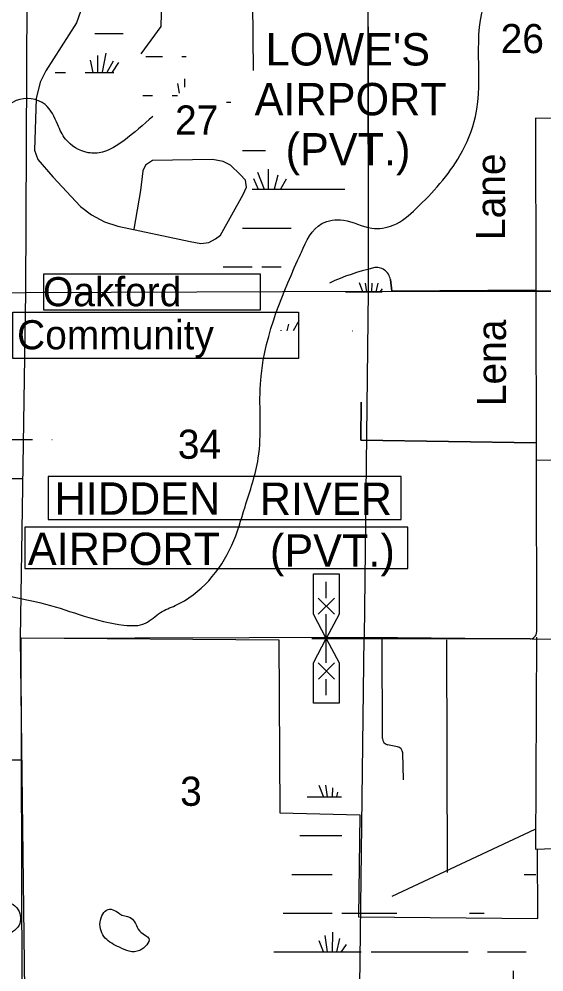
# Model space of a CAD drawing. Extents: x 408847 to 817539, y 923858 to 1151780.
# Drawn here: x 558084 to 566200, y 1072629 to 1087358 of the extents above; entities that cross this region are included whole.
import ezdxf

# ---------------------------------------------------------------- set-up
doc = ezdxf.new("R2010")
doc.units = 0
for name, color, linetype in [('Airport Names', 7, 'Continuous'), ('Lakes and Ponds', 7, 'Continuous'), ('Level 39', 7, 'Continuous'), ('Level 43', 7, 'Continuous'), ('Local Roads Improved', 7, 'Continuous'), ('Local Roads Paved', 7, 'Continuous'), ('Local Roads Related Cells', 7, 'Continuous'), ('Local Roads Related Text', 7, 'Continuous'), ('Masks for Road Features', 7, 'Continuous'), ('Narrow River Creek and Branch and Slough', 7, 'Continuous'), ('Section Lines', 7, 'Continuous'), ('State Park', 7, 'Continuous'), ('Swamps', 7, 'Continuous'), ('Township  and Range lines', 7, 'Continuous')]:
    doc.layers.add(name, color=color, linetype=linetype)

msp = doc.modelspace()

# ---------------------------------------------------------------- linework, layer by layer
at = {"layer": 'Lakes and Ponds'}
for points in [[(557584, 1073657), (557426, 1073477), (557665, 1073173), (557983, 1073248), (558085, 1073353), (558070, 1073589), (557958, 1073693), (557730, 1073710), (557584, 1073657)], [(559672, 1073509), (559461, 1073596), (559338, 1073399), (559417, 1073153), (559635, 1073010), (559950, 1072963), (560091, 1073146), (559969, 1073243), (559836, 1073447), (559672, 1073509)]]:
    msp.add_spline(points, degree=3, dxfattribs=at)
at = {"layer": 'Level 39'}
msp.add_line((563480, 1087239), (563480, 1084774), dxfattribs=at)
at = {"layer": 'Local Roads Improved'}
for points in [[(558349, 1088351), (558496, 1088339), (558594, 1088290), (558655, 1088217), (558997, 1087655), (559033, 1087472), (558972, 1087301), (558496, 1086555), (558410, 1086384), (558349, 1086128), (558325, 1085333), (558374, 1085187), (558606, 1084918)], [(558606, 1084918), (559034, 1084463), (559207, 1084331), (559404, 1084224), (559610, 1084159), (560729, 1083920), (560893, 1083887), (561016, 1083904), (561123, 1083961), (561197, 1084019), (561551, 1084644), (561600, 1084759), (561584, 1084866), (561502, 1084957), (561354, 1085097), (561238, 1085154), (561074, 1085187), (560145, 1085171), (560038, 1085097), (559997, 1085014), (559964, 1084710), (559857, 1084109)]]:
    msp.add_lwpolyline(points, dxfattribs=at)
at = {"layer": 'Local Roads Paved'}
for p, q in [((568795, 1085777), (566067, 1085827)), ((566067, 1085827), (566085, 1077879)), ((563825, 1083331), (563850, 1083154)), ((563850, 1083154), (563825, 1083331)), ((563850, 1083154), (566073, 1083165)), ((566073, 1083165), (563850, 1083154)), ((566073, 1083162), (571454, 1083087)), ((566073, 1083162), (571454, 1083087)), ((563372, 1081434), (563368, 1080848)), ((563368, 1080848), (563372, 1081434)), ((563368, 1080848), (566078, 1080806)), ((566078, 1080806), (563368, 1080848)), ((566079, 1080547), (569421, 1080467)), ((565985, 1077778), (562609, 1077780)), ((563701, 1076239), (563696, 1077780)), ((563936, 1076111), (563781, 1076142)), ((564030, 1075600), (564017, 1076016))]:
    msp.add_line(p, q, dxfattribs=at)
for points in [[(560371, 1090858), (560276, 1087242), (559965, 1086822)], [(561711, 1086565), (561697, 1087608), (560303, 1087608)]]:
    msp.add_lwpolyline(points, dxfattribs=at)
for centre, radius, start, end in [((564325, 1080176), 3420, 102.8555, 114.935), ((564325, 1080176), 3420, 102.8555, 114.935), ((563611, 1083301), 216, 8.0578, 102.8555), ((563611, 1083301), 216, 8.0578, 102.8555), ((565985, 1077878), 100, 269.9703, 0.127), ((563801, 1076240), 100, 180.1899, 258.7618), ((563917, 1076013), 100, 1.8626, 78.7618)]:
    msp.add_arc(centre, radius, start, end, dxfattribs=at)
at = {"layer": 'Local Roads Related Cells'}
for p, q in [((562635, 1078157), (562635, 1078782)), ((562635, 1078782), (563035, 1078782)), ((563035, 1078782), (563035, 1078157)), ((562835, 1078407), (562835, 1078657)), ((562710, 1078407), (562960, 1078157)), ((562710, 1078157), (562960, 1078407)), ((562835, 1077782), (562635, 1078157)), ((563035, 1078157), (562835, 1077782)), ((562835, 1077407), (562835, 1078157)), ((562635, 1077407), (562835, 1077782)), ((562835, 1077782), (563035, 1077407)), ((562635, 1076782), (562635, 1077407)), ((562710, 1077407), (562960, 1077157)), ((562712, 1077157), (562962, 1077407)), ((563035, 1077407), (563035, 1076782)), ((562835, 1076907), (562835, 1077157)), ((563035, 1076782), (562635, 1076782))]:
    msp.add_line(p, q, dxfattribs=at)
at = {"layer": 'Masks for Road Features'}
for points in [[(561818, 1083415), (558463, 1083415), (558463, 1082863), (561818, 1082863)], [(557990, 1082828), (562405, 1082828), (562405, 1082109), (557990, 1082109)], [(563990, 1080286), (558533, 1080286), (558533, 1079620), (563990, 1079620)], [(558174, 1078866), (564095, 1078866), (564095, 1079506), (558174, 1079506)]]:
    msp.add_lwpolyline(points, close=True, dxfattribs=at)
at = {"layer": 'Narrow River Creek and Branch and Slough'}
for points in [[(564695, 1077765), (564705, 1074167)], [(566084, 1077804), (566071, 1074526), (569851, 1074664)], [(563854, 1073800), (566064, 1074835)]]:
    msp.add_lwpolyline(points, dxfattribs=at)
for points in [[(555087, 1079866), (555422, 1079779), (556110, 1079152), (556681, 1078898), (557347, 1078598), (558495, 1078316), (559705, 1077990), (560037, 1078019), (560272, 1078186), (560500, 1078293), (561374, 1079225), (561578, 1079820), (561783, 1080568), (561816, 1081713), (562390, 1083624), (562449, 1083754), (562764, 1084196), (563098, 1084249), (563537, 1084126), (563869, 1084171), (564222, 1084427), (564900, 1085248), (565142, 1085854), (565298, 1087652), (566190, 1088899), (566367, 1089358), (566429, 1089905), (566590, 1090292), (567054, 1090458), (567495, 1090772), (567559, 1090898), (567758, 1091229), (567967, 1091935), (567933, 1092619), (567817, 1092705), (567348, 1092758), (566974, 1092702), (567145, 1092965)], [(560152, 1085854), (559703, 1085476), (559376, 1085301), (559154, 1085292), (558803, 1085503), (558682, 1085725), (558487, 1086037), (558040, 1086099), (557581, 1085705), (557059, 1085605), (556496, 1085287), (556127, 1084264), (555960, 1084001), (555316, 1083334), (554843, 1083343), (554298, 1082892), (554194, 1082846), (554113, 1082733), (554248, 1082405), (554981, 1081801), (555186, 1081334), (555322, 1080765), (555280, 1080113), (555109, 1079846), (554776, 1079548), (554447, 1079287), (554405, 1079170), (554646, 1078973), (554603, 1078510), (554295, 1077925), (554263, 1077816), (554223, 1077232), (554640, 1076422), (554847, 1076313), (555157, 1076430), (555615, 1076408), (555922, 1076126), (556064, 1075538), (555887, 1074833), (555971, 1074615), (555932, 1073978), (556022, 1073740), (556291, 1073122), (556009, 1072499), (556089, 1071975), (556171, 1071780), (556306, 1071360), (556314, 1069980), (556089, 1069755), (555729, 1069492), (555489, 1069274), (555486, 1069033), (556036, 1068388), (556209, 1068067)]]:
    msp.add_spline(points, degree=3, dxfattribs=at)
at = {"layer": 'Section Lines'}
for p, q in [((558208, 1088304), (558184, 1083129)), ((563477, 1088369), (563480, 1083154)), ((552959, 1083104), (558184, 1083129)), ((558184, 1083129), (558102, 1077790)), ((558184, 1083129), (563480, 1083154)), ((563480, 1083154), (563420, 1077805)), ((563480, 1083154), (568749, 1083141)), ((558102, 1077790), (558171, 1072347)), ((563415, 1077805), (563346, 1072412))]:
    msp.add_line(p, q, dxfattribs=at)
at = {"layer": 'State Park'}
for p, q in [((558130, 1072372), (558116, 1077794)), ((558116, 1077794), (562103, 1077762)), ((562103, 1077762), (562116, 1075089)), ((562116, 1075089), (563353, 1075059)), ((563353, 1075059), (563330, 1073481)), ((566101, 1074526), (573961, 1074916)), ((566106, 1073457), (566101, 1074526)), ((563330, 1073481), (566106, 1073457))]:
    msp.add_line(p, q, dxfattribs=at)
at = {"layer": 'Swamps'}
for p, q in [((559428, 1086829), (559369, 1086535)), ((559186, 1086720), (559224, 1086534)), ((559295, 1086793), (559295, 1086534)), ((559537, 1086708), (559443, 1086534)), ((561539, 1085328), (561895, 1085328)), ((561938, 1085039), (561938, 1084728)), ((561709, 1084894), (561779, 1084728)), ((561769, 1084991), (561872, 1084728)), ((562083, 1084943), (562029, 1084728)), ((562216, 1084882), (562126, 1084728)), ((561689, 1084728), (563039, 1084728)), ((561539, 1084128), (562289, 1084128)), ((561839, 1083528), (562139, 1083528)), ((557840, 1080857), (558290, 1080857)), ((557840, 1080257), (558140, 1080257)), ((562792, 1075339), (562726, 1075512)), ((562626, 1074738), (563076, 1074738)), ((562626, 1074138), (562926, 1074138)), ((562626, 1073538), (562926, 1073538)), ((562792, 1072939), (562726, 1073112)), ((562854, 1072938), (562815, 1073191)), ((562932, 1072938), (562938, 1073242)), ((562999, 1072938), (563042, 1073144)), ((563062, 1072937), (563145, 1073051)), ((562026, 1072938), (562626, 1072938)), ((562626, 1072938), (563376, 1072938)), ((563526, 1072938), (565026, 1072938)), ((565326, 1072938), (565926, 1072938)), ((565725, 1072649), (565725, 1072338))]:
    msp.add_line(p, q, dxfattribs=at)
for points in [[(559254, 1087134), (559693, 1087134)], [(559621, 1086684), (559522, 1086535)], [(560044, 1086777), (560300, 1086777)], [(560600, 1086777), (560667, 1086777)], [(558641, 1086534), (558804, 1086534)], [(559104, 1086534), (559548, 1086534)], [(560532, 1086363), (560562, 1086212)], [(560641, 1086435), (560641, 1086304)], [(560000, 1086177), (560150, 1086177)], [(560450, 1086177), (560532, 1086177)], [(561294, 1086074), (561357, 1086074)], [(563039, 1084728), (563119, 1084728)], [(561242, 1083528), (561689, 1083528)], [(563399, 1083141), (563346, 1083280)], [(563461, 1083140), (563440, 1083277)], [(563540, 1083140), (563542, 1083275)], [(563607, 1083139), (563635, 1083273)], [(563131, 1083140), (563233, 1083140)], [(563233, 1083140), (563700, 1083140)], [(563669, 1083139), (563704, 1083187)], [(562410, 1082693), (562320, 1082540)], [(562132, 1082550), (562132, 1082540)], [(562249, 1082643), (562223, 1082539)], [(563233, 1082540), (563240, 1082540)], [(558590, 1080857), (558596, 1080857)], [(557813, 1075910), (558129, 1075910)], [(562854, 1075338), (562827, 1075515)], [(562932, 1075338), (562935, 1075474)], [(562541, 1075338), (562626, 1075338)], [(562626, 1075338), (563069, 1075338)], [(562999, 1075338), (563014, 1075409)], [(563062, 1075337), (563065, 1075342)], [(562428, 1074738), (562626, 1074738)], [(562301, 1074138), (562626, 1074138)], [(565893, 1074138), (566076, 1074138)], [(562166, 1073538), (562626, 1073538)], [(563076, 1073538), (563927, 1073538)], [(565050, 1073538), (565277, 1073538)]]:
    msp.add_lwpolyline(points, dxfattribs=at)
at = {"layer": 'Township  and Range lines'}
for p, q in [((558102, 1077790), (563415, 1077805)), ((563415, 1077805), (568680, 1077755))]:
    msp.add_line(p, q, dxfattribs=at)

# ---------------------------------------------------------------- texts
at = {"layer": 'Airport Names'}
for s, p in [("LOWE'S", (561896, 1086640)), ('AIRPORT', (561726, 1085870)), ('(PVT.)', (562205, 1085095)), ('HIDDEN', (558633, 1079697)), ('RIVER', (561806, 1079693)), ('AIRPORT', (558220, 1078919)), ('(PVT.)', (561963, 1078894))]:
    msp.add_text(s, height=500, rotation=360, dxfattribs=at).set_placement(p)
at = {"layer": 'Level 39'}
for s, p in [('Oakford ', (558454, 1082919)), ('Community', (558054, 1082253))]:
    msp.add_text(s, height=450, rotation=360, dxfattribs=at).set_placement(p)
at = {"layer": 'Level 43'}
for s, p in [('26', (565530, 1086831)), ('27', (560496, 1085572)), ('34', (560539, 1080561)), ('3', (560575, 1075197))]:
    msp.add_text(s, height=450, rotation=360, dxfattribs=at).set_placement(p)
at = {"layer": 'Local Roads Related Text'}
for s, p in [('Lane', (565600, 1083942)), ('Lena', (565613, 1081374))]:
    msp.add_text(s, height=450, rotation=90, dxfattribs=at).set_placement(p)

doc.saveas('drawing.dxf')
